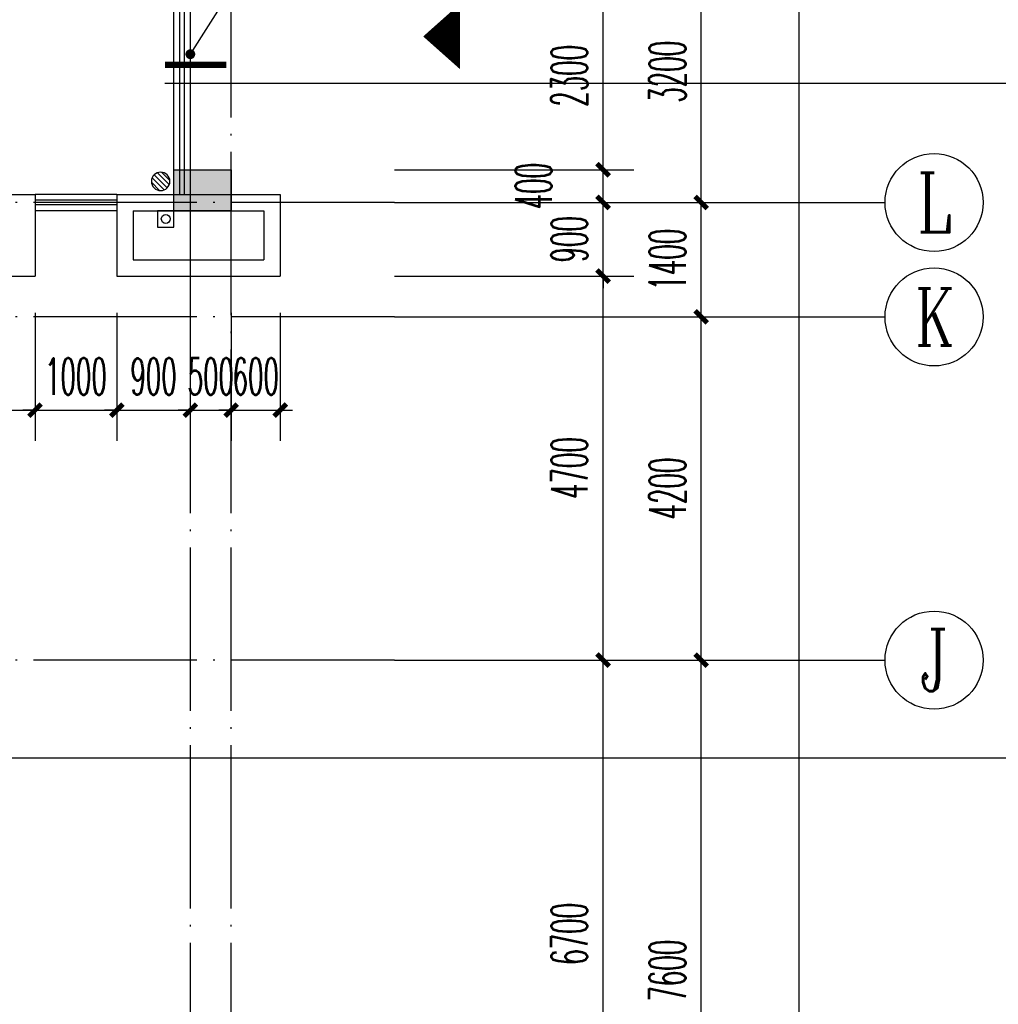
# Model space of a CAD drawing. Extents: x 1779708 to 7299578, y -1121471 to 88434.
# Tile 380 of 656: x 4774529 to 4786503, y -1032555 to -1020506. Entities that reach past the tile are written whole.
import ezdxf
from ezdxf.enums import TextEntityAlignment as Align

# ---------------------------------------------------------------- set-up
doc = ezdxf.new("R2010")
doc.units = 0
doc.header["$LTSCALE"] = 1000
doc.header["$MEASUREMENT"] = 0
doc.linetypes.add('DASH', pattern=[0.35, 0.25, -0.1])
doc.linetypes.add('DOTE', pattern=[2.42, 2, -0.2, 0.02, -0.2])
doc.layers.get('0').update_dxf_attribs({"linetype": 'CONTINUOUS'})
doc.layers.get('Defpoints').update_dxf_attribs({"linetype": 'CONTINUOUS'})
for name, color, linetype in [('11111111111111111111111111111', 50, 'DASH'), ('AXIS', 3, 'CONTINUOUS'), ('AXIS_TEXT', 7, 'CONTINUOUS'), ('DIM_IDEN', 3, 'CONTINUOUS'), ('DIM_LEAD', 3, 'CONTINUOUS'), ('DIM_污水', 3, 'CONTINUOUS'), ('DOTE', 1, 'DOTE'), ('EQUIP_地漏', 7, 'CONTINUOUS'), ('GGSignatureLayer', 7, 'CONTINUOUS'), ('P_PS_DIM', 1, 'CONTINUOUS'), ('PUB_DIM', 3, 'CONTINUOUS'), ('WALL', 255, 'CONTINUOUS'), ('修改', 6, 'CONTINUOUS'), ('墙柱', 2, 'CONTINUOUS'), ('栏杆', 6, 'CONTINUOUS')]:
    doc.layers.add(name, color=color, linetype=linetype)
doc.styles.add('_TCH_AXIS', font='COMPLEX', dxfattribs={"bigfont": 'GBCBIG'})
doc.styles.add('_TCH_DIM_T3', font='SIMPLEX.shx', dxfattribs={"width": 0.494118, "bigfont": 'GBCBIG.shx'})
doc.styles.add('COMPLEX', font='COMPLEX')
doc.dimstyles.new('_TCH_ARCH&&150', dxfattribs={"dimtxt": 446.25, "dimasz": 150, "dimexe": 375, "dimexo": 450, "dimgap": 189.375, "dimtad": 1, "dimdec": 0, "dimzin": 0, "dimdsep": 46, "dimtxsty": '_TCH_DIM_T3', "dimblk": 'ARCHTICK', "dimcen": 0.09, "dimdle": 225, "dimclrt": 7, "dimazin": 2, "dimtfac": 1, "dimtdec": 0, "dimtix": 1, "dimtmove": 2, "dimatfit": 3, "dimfxl": 250, "dimtolj": 1, "dimtzin": 0, "dimarcsym": 0})

# ---------------------------------------------------------------- blocks, each defined once
blk = doc.blocks.new('_AXISO')
blk.add_circle((0, 0), 0.5)
at = {"layer": 'AXIS_TEXT', "style": 'COMPLEX', "width": 1.041667}
blk.add_attdef('A', text='', height=0.56, dxfattribs=at).set_placement((-0.25, -0.28), (0.25, -0.28), align=Align.FIT)
blk = doc.blocks.new('_ArchTick')
at = {"color": 0, "linetype": 'ByBlock', "const_width": 0.4}
blk.add_lwpolyline([(-0.5, -0.5), (0.5, 0.5)], dxfattribs=at)
blk = doc.blocks.new('*D6864')
at = {"layer": 'AXIS', "color": 0, "lineweight": -2, "transparency": 16777216}
for p, q in [((91750, 8975), (91750, 147425)), ((87250, 147200), (92125, 147200)), ((87250, 9200), (92125, 9200))]:
    blk.add_line(p, q, dxfattribs=at)
at = {"layer": 'Defpoints', "color": 0, "transparency": 16777216}
for p in [(86800, 147200), (91750, 147200), (86800, 9200)]:
    blk.add_point(p, dxfattribs=at)
at = {"layer": 'AXIS', "color": 0, "lineweight": -2, "transparency": 16777216, "xscale": 150, "yscale": 150, "zscale": 150}
for p, rotation in [((91750, 147200), 90), ((91750, 9200), 270)]:
    blk.add_blockref('_ArchTick', p, dxfattribs=dict(at, rotation=rotation))
at = {"layer": 'AXIS', "color": 7, "transparency": 16777216, "insert": (91338, 78200), "char_height": 446.2, "attachment_point": 5, "rotation": 90, "style": '_TCH_DIM_T3'}
blk.add_mtext('\\A1;138000', dxfattribs=at)
blk = doc.blocks.new('*D6868')
at = {"layer": 'AXIS', "color": 0, "lineweight": -2, "transparency": 16777216}
for p, q in [((90550, 33875), (90550, 41925)), ((87250, 41700), (90925, 41700)), ((87250, 34100), (90925, 34100))]:
    blk.add_line(p, q, dxfattribs=at)
at = {"layer": 'Defpoints', "color": 0, "transparency": 16777216}
for p in [(86800, 41700), (90550, 41700), (86800, 34100)]:
    blk.add_point(p, dxfattribs=at)
at = {"layer": 'AXIS', "color": 0, "lineweight": -2, "transparency": 16777216, "xscale": 150, "yscale": 150, "zscale": 150}
for p, rotation in [((90550, 41700), 90), ((90550, 34100), 270)]:
    blk.add_blockref('_ArchTick', p, dxfattribs=dict(at, rotation=rotation))
at = {"layer": 'AXIS', "color": 7, "transparency": 16777216, "insert": (90138, 37900), "char_height": 446.2, "attachment_point": 5, "rotation": 90, "style": '_TCH_DIM_T3'}
blk.add_mtext('\\A1;7600', dxfattribs=at)
blk = doc.blocks.new('*D6869')
at = {"layer": 'AXIS', "color": 0, "lineweight": -2, "transparency": 16777216}
for p, q in [((90550, 41475), (90550, 46125)), ((87250, 45900), (90925, 45900)), ((87250, 41700), (90925, 41700))]:
    blk.add_line(p, q, dxfattribs=at)
at = {"layer": 'Defpoints', "color": 0, "transparency": 16777216}
for p in [(86800, 45900), (90550, 45900), (86800, 41700)]:
    blk.add_point(p, dxfattribs=at)
at = {"layer": 'AXIS', "color": 0, "lineweight": -2, "transparency": 16777216, "xscale": 150, "yscale": 150, "zscale": 150}
for p, rotation in [((90550, 45900), 90), ((90550, 41700), 270)]:
    blk.add_blockref('_ArchTick', p, dxfattribs=dict(at, rotation=rotation))
at = {"layer": 'AXIS', "color": 7, "transparency": 16777216, "insert": (90138, 43800), "char_height": 446.2, "attachment_point": 5, "rotation": 90, "style": '_TCH_DIM_T3'}
blk.add_mtext('\\A1;4200', dxfattribs=at)
blk = doc.blocks.new('*D6870')
at = {"layer": 'AXIS', "color": 0, "lineweight": -2, "transparency": 16777216}
for p, q in [((90550, 45675), (90550, 47525)), ((87250, 47300), (90925, 47300)), ((87250, 45900), (90925, 45900))]:
    blk.add_line(p, q, dxfattribs=at)
at = {"layer": 'Defpoints', "color": 0, "transparency": 16777216}
for p in [(86800, 47300), (90550, 47300), (86800, 45900)]:
    blk.add_point(p, dxfattribs=at)
at = {"layer": 'AXIS', "color": 0, "lineweight": -2, "transparency": 16777216, "xscale": 150, "yscale": 150, "zscale": 150}
for p, rotation in [((90550, 47300), 90), ((90550, 45900), 270)]:
    blk.add_blockref('_ArchTick', p, dxfattribs=dict(at, rotation=rotation))
at = {"layer": 'AXIS', "color": 7, "transparency": 16777216, "insert": (90138, 46600), "char_height": 446.2, "attachment_point": 5, "rotation": 90, "style": '_TCH_DIM_T3'}
blk.add_mtext('\\A1;1400', dxfattribs=at)
blk = doc.blocks.new('*D6871')
at = {"layer": 'AXIS', "color": 0, "lineweight": -2, "transparency": 16777216}
for p, q in [((90550, 47075), (90550, 50725)), ((87250, 50500), (90925, 50500)), ((87250, 47300), (90925, 47300))]:
    blk.add_line(p, q, dxfattribs=at)
at = {"layer": 'Defpoints', "color": 0, "transparency": 16777216}
for p in [(86800, 50500), (90550, 50500), (86800, 47300)]:
    blk.add_point(p, dxfattribs=at)
at = {"layer": 'AXIS', "color": 0, "lineweight": -2, "transparency": 16777216, "xscale": 150, "yscale": 150, "zscale": 150}
for p, rotation in [((90550, 50500), 90), ((90550, 47300), 270)]:
    blk.add_blockref('_ArchTick', p, dxfattribs=dict(at, rotation=rotation))
at = {"layer": 'AXIS', "color": 7, "transparency": 16777216, "insert": (90138, 48900), "char_height": 446.2, "attachment_point": 5, "rotation": 90, "style": '_TCH_DIM_T3'}
blk.add_mtext('\\A1;3200', dxfattribs=at)
blk = doc.blocks.new('A$C606A0922')
at = {"layer": '墙柱'}
h = blk.add_hatch(color=256, dxfattribs=at)
h.paths.add_polyline_path([(24950, 87000), (25450, 87000), (25450, 87500), (24950, 87500)])
h.paths.add_polyline_path([(66900, 125200), (67500, 125200), (67500, 124600), (66900, 124600)])
h.paths.add_polyline_path([(16600, 125200), (17100, 125200), (17100, 124700), (16600, 124700)])
h.paths.add_polyline_path([(27130, 122900), (27130, 122600), (26430, 122600), (26430, 122900)])
h.paths.add_polyline_path([(54500, 138000), (55000, 138000), (55000, 137500), (54500, 137500)])
h.paths.add_polyline_path([(16600, 87000), (17100, 87000), (17100, 87500), (16600, 87500)])
h.paths.add_polyline_path([(42000, 96300), (42500, 96300), (42500, 96800), (42000, 96800)])
h.paths.add_polyline_path([(58500, 105100), (59000, 105100), (59000, 105600), (58500, 105600)])
h.paths.add_polyline_path([(13000, 93250), (13500, 93250), (13500, 93750), (13000, 93750)])
h.paths.add_polyline_path([(66700, 100900), (67200, 100900), (67200, 101400), (66700, 101400)])
h.paths.add_polyline_path([(20700, 118600), (21200, 118600), (21200, 118100), (20700, 118100)])
h.paths.add_polyline_path([(20700, 112000), (21200, 112000), (21200, 111500), (20700, 111500)])
h.paths.add_polyline_path([(13000, 106150), (13500, 106150), (13500, 105650), (13000, 105650)])
h.paths.add_polyline_path([(20700, 99800), (21200, 99800), (21200, 100300), (20700, 100300)])
h.paths.add_polyline_path([(13000, 87000), (13500, 87000), (13500, 87500), (13000, 87500)])
h.paths.add_polyline_path([(74900, 125200), (75600, 125200), (75600, 124600), (74900, 124600)])
h.paths.add_polyline_path([(54900, 113500), (54400, 113500), (54400, 113000), (54900, 113000)])
h.paths.add_polyline_path([(74900, 96300), (75600, 96300), (75600, 96800), (74900, 96800)])
h.paths.add_polyline_path([(500, 93250), (1000, 93250), (1000, 93750), (500, 93750)])
h.paths.add_polyline_path([(500, 106150), (1000, 106150), (1000, 105650), (500, 105650)])
h.paths.add_polyline_path([(8400, 125200), (8900, 125200), (8900, 124700), (8400, 124700)])
h.paths.add_polyline_path([(66900, 113600), (67500, 113600), (67500, 113000), (66900, 113000)])
h.paths.add_polyline_path([(74900, 113000), (75600, 113000), (75600, 113600), (74900, 113600)])
h.paths.add_polyline_path([(58500, 113000), (59100, 113000), (59100, 113600), (58500, 113600)])
h.paths.add_polyline_path([(66700, 105100), (67200, 105100), (67200, 105600), (66700, 105600)])
h.paths.add_polyline_path([(54400, 105100), (54900, 105100), (54900, 105600), (54400, 105600)])
h.paths.add_polyline_path([(50150, 125200), (50650, 125200), (50650, 124700), (50150, 124700)])
h.paths.add_polyline_path([(46200, 87000), (46700, 87000), (46700, 87500), (46200, 87500)])
h.paths.add_polyline_path([(42500, 99800), (42000, 99800), (42000, 100300), (42500, 100300)])
h.paths.add_polyline_path([(42500, 87000), (42000, 87000), (42000, 87500), (42500, 87500)])
h.paths.add_polyline_path([(24900, 99800), (25400, 99800), (25400, 100300), (24900, 100300)])
h.paths.add_polyline_path([(20700, 106150), (21200, 106150), (21200, 105650), (20700, 105650)])
h.paths.add_polyline_path([(13000, 100300), (13500, 100300), (13500, 99800), (13000, 99800)])
h.paths.add_polyline_path([(16600, 112000), (17100, 112000), (17100, 111500), (16600, 111500)])
h.paths.add_polyline_path([(8200, 112000), (8700, 112000), (8700, 111500), (8200, 111500)])
h.paths.add_polyline_path([(500, 112000), (1000, 112000), (1000, 111500), (500, 111500)])
h.paths.add_polyline_path([(16600, 118600), (17100, 118600), (17100, 118100), (16600, 118100)])
h.paths.add_polyline_path([(8400, 118700), (8900, 118700), (8900, 118100), (8400, 118100)])
h.paths.add_polyline_path([(74900, 99500), (75600, 99500), (75600, 100000), (74900, 100000)])
h.paths.add_polyline_path([(75100, 87000), (75600, 87000), (75600, 87500), (75100, 87500)])
h.paths.add_polyline_path([(66900, 96200), (67500, 96200), (67500, 96800), (66900, 96800)])
h.paths.add_polyline_path([(66950, 87000), (67450, 87000), (67450, 87500), (66950, 87500)])
h.paths.add_polyline_path([(58500, 96200), (59100, 96200), (59100, 96800), (58500, 96800)])
h.paths.add_polyline_path([(58550, 87000), (59050, 87000), (59050, 87500), (58550, 87500)])
h.paths.add_polyline_path([(50150, 99800), (50650, 99800), (50650, 100300), (50150, 100300)])
h.paths.add_polyline_path([(50150, 96300), (50650, 96300), (50650, 96800), (50150, 96800)])
h.paths.add_polyline_path([(50150, 87000), (50650, 87000), (50650, 87500), (50150, 87500)])
h.paths.add_polyline_path([(33100, 99800), (33600, 99800), (33600, 100300), (33100, 100300)])
h.paths.add_polyline_path([(33100, 96300), (33600, 96300), (33600, 96800), (33100, 96800)])
h.paths.add_polyline_path([(24900, 96300), (25400, 96300), (25400, 96800), (24900, 96800)])
h.paths.add_polyline_path([(500, 99800), (1000, 99800), (1000, 100300), (500, 100300)])
h.paths.add_polyline_path([(16600, 96300), (17100, 96300), (17100, 96800), (16600, 96800)])
h.paths.add_polyline_path([(33100, 87000), (33600, 87000), (33600, 87500), (33100, 87500)])
h.paths.add_polyline_path([(500, 87000), (1000, 87000), (1000, 87500), (500, 87500)])
h.paths.add_polyline_path([(74900, 128700), (75600, 128700), (75600, 128200), (74900, 128200)])
h.paths.add_polyline_path([(74900, 138000), (75600, 138000), (75600, 137500), (74900, 137500)])
h.paths.add_polyline_path([(66950, 128700), (67450, 128700), (67450, 128200), (66950, 128200)])
h.paths.add_polyline_path([(66950, 138000), (67450, 138000), (67450, 137500), (66950, 137500)])
h.paths.add_polyline_path([(58500, 125200), (59100, 125200), (59100, 124600), (58500, 124600)])
h.paths.add_polyline_path([(58550, 128700), (59050, 128700), (59050, 128200), (58550, 128200)])
h.paths.add_polyline_path([(58550, 138000), (59050, 138000), (59050, 137500), (58550, 137500)])
h.paths.add_polyline_path([(50150, 128700), (50650, 128700), (50650, 128200), (50150, 128200)])
h.paths.add_polyline_path([(50150, 138000), (50650, 138000), (50650, 137500), (50150, 137500)])
h.paths.add_polyline_path([(42000, 125200), (42500, 125200), (42500, 124700), (42000, 124700)])
h.paths.add_polyline_path([(42000, 128700), (42500, 128700), (42500, 128200), (42000, 128200)])
h.paths.add_polyline_path([(33100, 125200), (33600, 125200), (33600, 124700), (33100, 124700)])
h.paths.add_polyline_path([(25060, 125200), (25660, 125200), (25660, 124800), (25060, 124800)])
h.paths.add_polyline_path([(33100, 128700), (33600, 128700), (33600, 128200), (33100, 128200)])
h.paths.add_polyline_path([(24950, 128700), (25450, 128700), (25450, 128200), (24950, 128200)])
h.paths.add_polyline_path([(0, 125500), (700, 125500), (700, 125000), (0, 125000)])
h.paths.add_polyline_path([(0, 128700), (700, 128700), (700, 128200), (0, 128200)])
h.paths.add_polyline_path([(8150, 128700), (8650, 128700), (8650, 128200), (8150, 128200)])
h.paths.add_polyline_path([(16550, 128700), (17050, 128700), (17050, 128200), (16550, 128200)])
h.paths.add_polyline_path([(42000, 138000), (42500, 138000), (42500, 137500), (42000, 137500)])
h.paths.add_polyline_path([(33100, 138000), (33600, 138000), (33600, 137500), (33100, 137500)])
h.paths.add_polyline_path([(24950, 138000), (25450, 138000), (25450, 137500), (24950, 137500)])
h.paths.add_polyline_path([(16550, 138000), (17050, 138000), (17050, 137500), (16550, 137500)])
h.paths.add_polyline_path([(8150, 138000), (8650, 138000), (8650, 137500), (8150, 137500)])
h.paths.add_polyline_path([(0, 138000), (500, 138000), (500, 137500), (0, 137500)])
h.paths.add_polyline_path([(24950, 51000), (25450, 51000), (25450, 50500), (24950, 50500)])
h.paths.add_polyline_path([(66900, 12800), (67500, 12800), (67500, 13400), (66900, 13400)])
h.paths.add_polyline_path([(16600, 12800), (17100, 12800), (17100, 13300), (16600, 13300)])
h.paths.add_polyline_path([(27130, 15100), (27130, 15400), (26430, 15400), (26430, 15100)])
h.paths.add_polyline_path([(54500, 0), (55000, 0), (55000, 500), (54500, 500)])
h.paths.add_polyline_path([(16600, 51000), (17100, 51000), (17100, 50500), (16600, 50500)])
h.paths.add_polyline_path([(42000, 41700), (42500, 41700), (42500, 41200), (42000, 41200)])
h.paths.add_polyline_path([(58500, 32900), (59000, 32900), (59000, 32400), (58500, 32400)])
h.paths.add_polyline_path([(13000, 44750), (13500, 44750), (13500, 44250), (13000, 44250)])
h.paths.add_polyline_path([(66700, 37100), (67200, 37100), (67200, 36600), (66700, 36600)])
h.paths.add_polyline_path([(20700, 19400), (21200, 19400), (21200, 19900), (20700, 19900)])
h.paths.add_polyline_path([(20700, 26000), (21200, 26000), (21200, 26500), (20700, 26500)])
h.paths.add_polyline_path([(13000, 31850), (13500, 31850), (13500, 32350), (13000, 32350)])
h.paths.add_polyline_path([(20700, 38200), (21200, 38200), (21200, 37700), (20700, 37700)])
h.paths.add_polyline_path([(13000, 51000), (13500, 51000), (13500, 50500), (13000, 50500)])
h.paths.add_polyline_path([(74900, 12800), (75600, 12800), (75600, 13400), (74900, 13400)])
h.paths.add_polyline_path([(54900, 24500), (54400, 24500), (54400, 25000), (54900, 25000)])
h.paths.add_polyline_path([(74900, 41700), (75600, 41700), (75600, 41200), (74900, 41200)])
h.paths.add_polyline_path([(500, 44750), (1000, 44750), (1000, 44250), (500, 44250)])
h.paths.add_polyline_path([(500, 31850), (1000, 31850), (1000, 32350), (500, 32350)])
h.paths.add_polyline_path([(8400, 12800), (8900, 12800), (8900, 13300), (8400, 13300)])
h.paths.add_polyline_path([(66900, 24400), (67500, 24400), (67500, 25000), (66900, 25000)])
h.paths.add_polyline_path([(74900, 25000), (75600, 25000), (75600, 24400), (74900, 24400)])
h.paths.add_polyline_path([(58500, 25000), (59100, 25000), (59100, 24400), (58500, 24400)])
h.paths.add_polyline_path([(66700, 32900), (67200, 32900), (67200, 32400), (66700, 32400)])
h.paths.add_polyline_path([(54400, 32900), (54900, 32900), (54900, 32400), (54400, 32400)])
h.paths.add_polyline_path([(50150, 12800), (50650, 12800), (50650, 13300), (50150, 13300)])
h.paths.add_polyline_path([(46200, 51000), (46700, 51000), (46700, 50500), (46200, 50500)])
h.paths.add_polyline_path([(42500, 38200), (42000, 38200), (42000, 37700), (42500, 37700)])
h.paths.add_polyline_path([(42500, 51000), (42000, 51000), (42000, 50500), (42500, 50500)])
h.paths.add_polyline_path([(24900, 38200), (25400, 38200), (25400, 37700), (24900, 37700)])
h.paths.add_polyline_path([(20700, 31850), (21200, 31850), (21200, 32350), (20700, 32350)])
h.paths.add_polyline_path([(13000, 37700), (13500, 37700), (13500, 38200), (13000, 38200)])
h.paths.add_polyline_path([(16600, 26000), (17100, 26000), (17100, 26500), (16600, 26500)])
h.paths.add_polyline_path([(8200, 26000), (8700, 26000), (8700, 26500), (8200, 26500)])
h.paths.add_polyline_path([(500, 26000), (1000, 26000), (1000, 26500), (500, 26500)])
h.paths.add_polyline_path([(16600, 19400), (17100, 19400), (17100, 19900), (16600, 19900)])
h.paths.add_polyline_path([(8400, 19300), (8900, 19300), (8900, 19900), (8400, 19900)])
h.paths.add_polyline_path([(74900, 38500), (75600, 38500), (75600, 38000), (74900, 38000)])
h.paths.add_polyline_path([(75100, 51000), (75600, 51000), (75600, 50500), (75100, 50500)])
h.paths.add_polyline_path([(66900, 41800), (67500, 41800), (67500, 41200), (66900, 41200)])
h.paths.add_polyline_path([(66950, 51000), (67450, 51000), (67450, 50500), (66950, 50500)])
h.paths.add_polyline_path([(58500, 41800), (59100, 41800), (59100, 41200), (58500, 41200)])
h.paths.add_polyline_path([(58550, 51000), (59050, 51000), (59050, 50500), (58550, 50500)])
h.paths.add_polyline_path([(50150, 38200), (50650, 38200), (50650, 37700), (50150, 37700)])
h.paths.add_polyline_path([(50150, 41700), (50650, 41700), (50650, 41200), (50150, 41200)])
h.paths.add_polyline_path([(50150, 51000), (50650, 51000), (50650, 50500), (50150, 50500)])
h.paths.add_polyline_path([(33100, 38200), (33600, 38200), (33600, 37700), (33100, 37700)])
h.paths.add_polyline_path([(33100, 41700), (33600, 41700), (33600, 41200), (33100, 41200)])
h.paths.add_polyline_path([(24900, 41700), (25400, 41700), (25400, 41200), (24900, 41200)])
h.paths.add_polyline_path([(500, 38200), (1000, 38200), (1000, 37700), (500, 37700)])
h.paths.add_polyline_path([(16600, 41700), (17100, 41700), (17100, 41200), (16600, 41200)])
h.paths.add_polyline_path([(33100, 51000), (33600, 51000), (33600, 50500), (33100, 50500)])
h.paths.add_polyline_path([(500, 51000), (1000, 51000), (1000, 50500), (500, 50500)])
h.paths.add_polyline_path([(74900, 9300), (75600, 9300), (75600, 9800), (74900, 9800)])
h.paths.add_polyline_path([(74900, 0), (75600, 0), (75600, 500), (74900, 500)])
h.paths.add_polyline_path([(66950, 9300), (67450, 9300), (67450, 9800), (66950, 9800)])
h.paths.add_polyline_path([(66950, 0), (67450, 0), (67450, 500), (66950, 500)])
h.paths.add_polyline_path([(58500, 12800), (59100, 12800), (59100, 13400), (58500, 13400)])
h.paths.add_polyline_path([(58550, 9300), (59050, 9300), (59050, 9800), (58550, 9800)])
h.paths.add_polyline_path([(58550, 0), (59050, 0), (59050, 500), (58550, 500)])
h.paths.add_polyline_path([(50150, 9300), (50650, 9300), (50650, 9800), (50150, 9800)])
h.paths.add_polyline_path([(50150, 0), (50650, 0), (50650, 500), (50150, 500)])
h.paths.add_polyline_path([(42000, 12800), (42500, 12800), (42500, 13300), (42000, 13300)])
h.paths.add_polyline_path([(42000, 9300), (42500, 9300), (42500, 9800), (42000, 9800)])
h.paths.add_polyline_path([(33100, 12800), (33600, 12800), (33600, 13300), (33100, 13300)])
h.paths.add_polyline_path([(25060, 12800), (25660, 12800), (25660, 13200), (25060, 13200)])
h.paths.add_polyline_path([(33100, 9300), (33600, 9300), (33600, 9800), (33100, 9800)])
h.paths.add_polyline_path([(24950, 9300), (25450, 9300), (25450, 9800), (24950, 9800)])
h.paths.add_polyline_path([(0, 12500), (700, 12500), (700, 13000), (0, 13000)])
h.paths.add_polyline_path([(0, 9300), (700, 9300), (700, 9800), (0, 9800)])
h.paths.add_polyline_path([(8150, 9300), (8650, 9300), (8650, 9800), (8150, 9800)])
h.paths.add_polyline_path([(16550, 9300), (17050, 9300), (17050, 9800), (16550, 9800)])
h.paths.add_polyline_path([(42000, 0), (42500, 0), (42500, 500), (42000, 500)])
h.paths.add_polyline_path([(33100, 0), (33600, 0), (33600, 500), (33100, 500)])
h.paths.add_polyline_path([(24950, 0), (25450, 0), (25450, 500), (24950, 500)])
h.paths.add_polyline_path([(16550, 0), (17050, 0), (17050, 500), (16550, 500)])
h.paths.add_polyline_path([(8150, 0), (8650, 0), (8650, 500), (8150, 500)])
h.paths.add_polyline_path([(0, 0), (500, 0), (500, 500), (0, 500)])
blk.add_lwpolyline([(74900, 38500), (75600, 38500), (75600, 38000), (74900, 38000)], close=True, dxfattribs=at)
blk = doc.blocks.new('$TwtSys$00000141')
for p, q in [((-94, 8), (-10, 92)), ((-94, 8), (-10, 92)), ((-87, -35), (35, 87)), ((-87, -35), (35, 87)), ((-66, -66), (66, 66)), ((-66, -66), (66, 66)), ((-32, -87), (88, 33)), ((-32, -87), (88, 33)), ((11, -92), (92, -11)), ((11, -92), (92, -11))]:
    blk.add_line(p, q)
blk.add_circle((0, 0), 94)
blk.add_circle((0, 0), 94)
blk = doc.blocks.new('a1')
at = {"layer": '11111111111111111111111111111'}
for p, q in [((59122, 49136), (59122, 48936)), ((59322, 49136), (59122, 49136)), ((59322, 48936), (59322, 49136)), ((59122, 48936), (59322, 48936))]:
    blk.add_line(p, q, dxfattribs=at)
blk = doc.blocks.new('*D5629')
at = {"layer": 'Defpoints', "color": 0, "transparency": 16777216}
for p in [(4778667, -1020043), (4781667, -1020043), (4778667, -1022343)]:
    blk.add_point(p, dxfattribs=at)
at = {"layer": 'PUB_DIM', "color": 0, "lineweight": -2, "transparency": 16777216}
for p, q in [((4781667, -1022568), (4781667, -1019818)), ((4779117, -1020043), (4782042, -1020043)), ((4779117, -1022343), (4782042, -1022343))]:
    blk.add_line(p, q, dxfattribs=at)
at = {"layer": 'PUB_DIM', "color": 0, "lineweight": -2, "transparency": 16777216, "xscale": 150, "yscale": 150, "zscale": 150}
for p, rotation in [((4781667, -1020043), 90), ((4781667, -1022343), 270)]:
    blk.add_blockref('_ArchTick', p, dxfattribs=dict(at, rotation=rotation))
at = {"layer": 'PUB_DIM', "color": 7, "transparency": 16777216, "insert": (4781255, -1021193), "char_height": 446.2, "attachment_point": 5, "rotation": 90, "style": '_TCH_DIM_T3'}
blk.add_mtext('\\A1;2300', dxfattribs=at)
blk = doc.blocks.new('*D5630')
at = {"layer": 'Defpoints', "color": 0, "transparency": 16777216}
for p in [(4778667, -1022343), (4781667, -1022343), (4778667, -1022743)]:
    blk.add_point(p, dxfattribs=at)
at = {"layer": 'PUB_DIM', "color": 0, "lineweight": -2, "transparency": 16777216}
for p, q in [((4781667, -1022968), (4781667, -1022118)), ((4779117, -1022343), (4782042, -1022343)), ((4779117, -1022743), (4782042, -1022743))]:
    blk.add_line(p, q, dxfattribs=at)
at = {"layer": 'PUB_DIM', "color": 0, "lineweight": -2, "transparency": 16777216, "xscale": 150, "yscale": 150, "zscale": 150}
for p, rotation in [((4781667, -1022343), 90), ((4781667, -1022743), 270)]:
    blk.add_blockref('_ArchTick', p, dxfattribs=dict(at, rotation=rotation))
at = {"layer": 'PUB_DIM', "color": 7, "transparency": 16777216, "insert": (4780816, -1022543), "char_height": 446.2, "attachment_point": 5, "rotation": 90, "style": '_TCH_DIM_T3'}
blk.add_mtext('\\A1;400', dxfattribs=at)
blk = doc.blocks.new('*D5631')
at = {"layer": 'Defpoints', "color": 0, "transparency": 16777216}
for p in [(4778667, -1022743), (4781667, -1022743), (4778667, -1023643)]:
    blk.add_point(p, dxfattribs=at)
at = {"layer": 'PUB_DIM', "color": 0, "lineweight": -2, "transparency": 16777216}
for p, q in [((4781667, -1022743), (4781667, -1022593)), ((4779117, -1022743), (4782042, -1022743)), ((4781667, -1023643), (4781667, -1022743)), ((4779117, -1023643), (4782042, -1023643)), ((4781667, -1023643), (4781667, -1023793))]:
    blk.add_line(p, q, dxfattribs=at)
at = {"layer": 'PUB_DIM', "color": 0, "lineweight": -2, "transparency": 16777216, "xscale": 150, "yscale": 150, "zscale": 150}
for p, rotation in [((4781667, -1022743), 270), ((4781667, -1023643), 90)]:
    blk.add_blockref('_ArchTick', p, dxfattribs=dict(at, rotation=rotation))
at = {"layer": 'PUB_DIM', "color": 7, "transparency": 16777216, "insert": (4781255, -1023193), "char_height": 446.2, "attachment_point": 5, "rotation": 90, "style": '_TCH_DIM_T3'}
blk.add_mtext('\\A1;900', dxfattribs=at)
blk = doc.blocks.new('*D5632')
at = {"layer": 'Defpoints', "color": 0, "transparency": 16777216}
for p in [(4778667, -1023643), (4781667, -1023643), (4778667, -1028343)]:
    blk.add_point(p, dxfattribs=at)
at = {"layer": 'PUB_DIM', "color": 0, "lineweight": -2, "transparency": 16777216}
for p, q in [((4781667, -1028568), (4781667, -1023418)), ((4779117, -1023643), (4782042, -1023643)), ((4779117, -1028343), (4782042, -1028343))]:
    blk.add_line(p, q, dxfattribs=at)
at = {"layer": 'PUB_DIM', "color": 0, "lineweight": -2, "transparency": 16777216, "xscale": 150, "yscale": 150, "zscale": 150}
for p, rotation in [((4781667, -1023643), 90), ((4781667, -1028343), 270)]:
    blk.add_blockref('_ArchTick', p, dxfattribs=dict(at, rotation=rotation))
at = {"layer": 'PUB_DIM', "color": 7, "transparency": 16777216, "insert": (4781255, -1025993), "char_height": 446.2, "attachment_point": 5, "rotation": 90, "style": '_TCH_DIM_T3'}
blk.add_mtext('\\A1;4700', dxfattribs=at)
blk = doc.blocks.new('*D5633')
at = {"layer": 'Defpoints', "color": 0, "transparency": 16777216}
for p in [(4778667, -1028343), (4781667, -1028343), (4778667, -1035043)]:
    blk.add_point(p, dxfattribs=at)
at = {"layer": 'PUB_DIM', "color": 0, "lineweight": -2, "transparency": 16777216}
for p, q in [((4781667, -1035268), (4781667, -1028118)), ((4779117, -1028343), (4782042, -1028343)), ((4779117, -1035043), (4782042, -1035043))]:
    blk.add_line(p, q, dxfattribs=at)
at = {"layer": 'PUB_DIM', "color": 0, "lineweight": -2, "transparency": 16777216, "xscale": 150, "yscale": 150, "zscale": 150}
for p, rotation in [((4781667, -1028343), 90), ((4781667, -1035043), 270)]:
    blk.add_blockref('_ArchTick', p, dxfattribs=dict(at, rotation=rotation))
at = {"layer": 'PUB_DIM', "color": 7, "transparency": 16777216, "insert": (4781255, -1031693), "char_height": 446.2, "attachment_point": 5, "rotation": 90, "style": '_TCH_DIM_T3'}
blk.add_mtext('\\A1;6700', dxfattribs=at)
blk = doc.blocks.new('*D5681')
at = {"layer": 'Defpoints', "color": 0, "transparency": 16777216}
for p in [(4772717, -1023643), (4774717, -1023643), (4774717, -1025284)]:
    blk.add_point(p, dxfattribs=at)
at = {"layer": 'PUB_DIM', "color": 0, "lineweight": -2, "transparency": 16777216}
for p, q in [((4772717, -1024093), (4772717, -1025659)), ((4774717, -1024093), (4774717, -1025659)), ((4772492, -1025284), (4774942, -1025284))]:
    blk.add_line(p, q, dxfattribs=at)
at = {"layer": 'PUB_DIM', "color": 0, "lineweight": -2, "transparency": 16777216, "xscale": 150, "yscale": 150, "zscale": 150, "rotation": 180}
blk.add_blockref('_ArchTick', (4772717, -1025284), dxfattribs=at)
at = {"layer": 'PUB_DIM', "color": 0, "lineweight": -2, "transparency": 16777216, "xscale": 150, "yscale": 150, "zscale": 150}
blk.add_blockref('_ArchTick', (4774717, -1025284), dxfattribs=at)
at = {"layer": 'PUB_DIM', "color": 7, "transparency": 16777216, "insert": (4773717, -1024872), "char_height": 446.2, "attachment_point": 5, "style": '_TCH_DIM_T3'}
blk.add_mtext('\\A1;2000', dxfattribs=at)
blk = doc.blocks.new('*D5682')
at = {"layer": 'Defpoints', "color": 0, "transparency": 16777216}
for p in [(4774717, -1023643), (4775717, -1023643), (4775717, -1025284)]:
    blk.add_point(p, dxfattribs=at)
at = {"layer": 'PUB_DIM', "color": 0, "lineweight": -2, "transparency": 16777216}
for p, q in [((4774717, -1024093), (4774717, -1025659)), ((4775717, -1024093), (4775717, -1025659)), ((4774717, -1025284), (4774567, -1025284)), ((4774717, -1025284), (4775717, -1025284)), ((4775717, -1025284), (4775867, -1025284))]:
    blk.add_line(p, q, dxfattribs=at)
at = {"layer": 'PUB_DIM', "color": 0, "lineweight": -2, "transparency": 16777216, "xscale": 150, "yscale": 150, "zscale": 150}
blk.add_blockref('_ArchTick', (4774717, -1025284), dxfattribs=at)
at = {"layer": 'PUB_DIM', "color": 0, "lineweight": -2, "transparency": 16777216, "xscale": 150, "yscale": 150, "zscale": 150, "rotation": 180}
blk.add_blockref('_ArchTick', (4775717, -1025284), dxfattribs=at)
at = {"layer": 'PUB_DIM', "color": 7, "transparency": 16777216, "insert": (4775217, -1024872), "char_height": 446.2, "attachment_point": 5, "style": '_TCH_DIM_T3'}
blk.add_mtext('\\A1;1000', dxfattribs=at)
blk = doc.blocks.new('*D5683')
at = {"layer": 'Defpoints', "color": 0, "transparency": 16777216}
for p in [(4775717, -1023643), (4776617, -1023643), (4776617, -1025284)]:
    blk.add_point(p, dxfattribs=at)
at = {"layer": 'PUB_DIM', "color": 0, "lineweight": -2, "transparency": 16777216}
for p, q in [((4775717, -1024093), (4775717, -1025659)), ((4776617, -1024093), (4776617, -1025659)), ((4775717, -1025284), (4775567, -1025284)), ((4775717, -1025284), (4776617, -1025284)), ((4776617, -1025284), (4776767, -1025284))]:
    blk.add_line(p, q, dxfattribs=at)
at = {"layer": 'PUB_DIM', "color": 0, "lineweight": -2, "transparency": 16777216, "xscale": 150, "yscale": 150, "zscale": 150}
blk.add_blockref('_ArchTick', (4775717, -1025284), dxfattribs=at)
at = {"layer": 'PUB_DIM', "color": 0, "lineweight": -2, "transparency": 16777216, "xscale": 150, "yscale": 150, "zscale": 150, "rotation": 180}
blk.add_blockref('_ArchTick', (4776617, -1025284), dxfattribs=at)
at = {"layer": 'PUB_DIM', "color": 7, "transparency": 16777216, "insert": (4776167, -1024872), "char_height": 446.2, "attachment_point": 5, "style": '_TCH_DIM_T3'}
blk.add_mtext('\\A1;900', dxfattribs=at)
blk = doc.blocks.new('*D5684')
at = {"layer": 'Defpoints', "color": 0, "transparency": 16777216}
for p in [(4776617, -1023643), (4777117, -1023643), (4777117, -1025284)]:
    blk.add_point(p, dxfattribs=at)
at = {"layer": 'PUB_DIM', "color": 0, "lineweight": -2, "transparency": 16777216}
for p, q in [((4776617, -1024093), (4776617, -1025659)), ((4777117, -1024093), (4777117, -1025659)), ((4776617, -1025284), (4776467, -1025284)), ((4776617, -1025284), (4777117, -1025284)), ((4777117, -1025284), (4777267, -1025284))]:
    blk.add_line(p, q, dxfattribs=at)
at = {"layer": 'PUB_DIM', "color": 0, "lineweight": -2, "transparency": 16777216, "xscale": 150, "yscale": 150, "zscale": 150}
blk.add_blockref('_ArchTick', (4776617, -1025284), dxfattribs=at)
at = {"layer": 'PUB_DIM', "color": 0, "lineweight": -2, "transparency": 16777216, "xscale": 150, "yscale": 150, "zscale": 150, "rotation": 180}
blk.add_blockref('_ArchTick', (4777117, -1025284), dxfattribs=at)
at = {"layer": 'PUB_DIM', "color": 7, "transparency": 16777216, "insert": (4776867, -1024872), "char_height": 446.2, "attachment_point": 5, "style": '_TCH_DIM_T3'}
blk.add_mtext('\\A1;500', dxfattribs=at)
blk = doc.blocks.new('*D5685')
at = {"layer": 'Defpoints', "color": 0, "transparency": 16777216}
for p in [(4777117, -1023643), (4777717, -1023643), (4777717, -1025284)]:
    blk.add_point(p, dxfattribs=at)
at = {"layer": 'PUB_DIM', "color": 0, "lineweight": -2, "transparency": 16777216}
for p, q in [((4777117, -1024093), (4777117, -1025659)), ((4777717, -1024093), (4777717, -1025659)), ((4777117, -1025284), (4776967, -1025284)), ((4777117, -1025284), (4777717, -1025284)), ((4777717, -1025284), (4777867, -1025284))]:
    blk.add_line(p, q, dxfattribs=at)
at = {"layer": 'PUB_DIM', "color": 0, "lineweight": -2, "transparency": 16777216, "xscale": 150, "yscale": 150, "zscale": 150}
blk.add_blockref('_ArchTick', (4777117, -1025284), dxfattribs=at)
at = {"layer": 'PUB_DIM', "color": 0, "lineweight": -2, "transparency": 16777216, "xscale": 150, "yscale": 150, "zscale": 150, "rotation": 180}
blk.add_blockref('_ArchTick', (4777717, -1025284), dxfattribs=at)
at = {"layer": 'PUB_DIM', "color": 7, "transparency": 16777216, "insert": (4777417, -1024872), "char_height": 446.2, "attachment_point": 5, "style": '_TCH_DIM_T3'}
blk.add_mtext('\\A1;600', dxfattribs=at)
blk = doc.blocks.new('A$C159220C3')
at = {"layer": 'AXIS'}
for p, q in [((86800, 47300), (92800, 47300)), ((86800, 45900), (92800, 45900)), ((86800, 41700), (92800, 41700))]:
    blk.add_line(p, q, dxfattribs=at)
at = {"layer": 'DOTE'}
for p, q in [((84300, 7200), (84300, 149200)), ((84800, 7200), (84800, 149200)), ((86800, 47300), (7200, 47300)), ((86800, 45900), (59600, 45900)), ((86800, 41700), (59600, 41700))]:
    blk.add_line(p, q, dxfattribs=at)
at = {"layer": 'AXIS'}
ref = blk.add_blockref('_AXISO', (93400, 47300), dxfattribs=dict(at, xscale=1200, yscale=1200, zscale=1200))
ref.add_attrib('A', 'L', dxfattribs={"layer": 'AXIS_TEXT', "height": 729.3, "style": '_TCH_AXIS', "width": 0.8}).set_placement((93191.6, 46935.3), (93608.4, 46935.3), align=Align.FIT)
ref = blk.add_blockref('_AXISO', (93400, 45900), dxfattribs=dict(at, xscale=1200, yscale=1200, zscale=1200))
ref.add_attrib('A', 'K', dxfattribs={"layer": 'AXIS_TEXT', "height": 698.9, "style": '_TCH_AXIS', "width": 0.736842}).set_placement((93167, 45550.5), (93633, 45550.5), align=Align.FIT)
ref = blk.add_blockref('_AXISO', (93400, 41700), dxfattribs=dict(at, xscale=1200, yscale=1200, zscale=1200))
ref.add_attrib('A', 'J', dxfattribs={"layer": 'AXIS_TEXT', "height": 758.4, "style": '_TCH_AXIS', "width": 0.909091}).set_placement((93219.4, 41320.8), (93580.6, 41320.8), align=Align.FIT)
for p1, p2, distance, picture, middle in [((86800, 9200), (86800, 147200), -4950, '*D6864', (91337.5, 78200)), ((86800, 47300), (86800, 50500), -3750, '*D6871', (90137.5, 48900)), ((86800, 45900), (86800, 47300), -3750, '*D6870', (90137.5, 46600)), ((86800, 41700), (86800, 45900), -3750, '*D6869', (90137.5, 43800)), ((86800, 34100), (86800, 41700), -3750, '*D6868', (90137.5, 37900))]:
    dim = blk.add_aligned_dim(p1=p1, p2=p2, distance=distance, dimstyle='_TCH_ARCH&&150', dxfattribs=at)
    dim.commit()
    dim.dimension.update_dxf_attribs({"geometry": picture, "text_midpoint": middle})

msp = doc.modelspace()

# ---------------------------------------------------------------- linework, layer by layer
at = {"layer": 'DIM_IDEN'}
for p, q in [((4776306.4, -1021283.4), (4784619, -1021283.4)), ((4784619, -1021283.4), (4787157.4, -1021283.4)), ((4768257.9, -1029537), (4784619, -1029537)), ((4784619, -1029537), (4787157.4, -1029537))]:
    msp.add_line(p, q, dxfattribs=at)
at = {"layer": 'DIM_IDEN', "const_width": 75}
msp.add_lwpolyline([(4776306.4, -1021058.4), (4777056.4, -1021058.4)], dxfattribs=at)
at = {"layer": 'DIM_LEAD'}
msp.add_line((4776617.1, -1020928.4), (4778213, -1018423.7), dxfattribs=at)
at = {"layer": 'DIM_LEAD', "const_width": 60}
msp.add_lwpolyline([(4776601, -1020953.7, 1), (4776633.2, -1020903.1, 1)], format="xyb", close=True, dxfattribs=at)
at = {"layer": 'DIM_污水', "color": 8}
msp.add_circle((4776317.1, -1022943.3), 55, dxfattribs=at)
at = {"layer": 'GGSignatureLayer'}
msp.add_lwpolyline([(4779466.1, -1020711.2, 0, 800, 0), (4779915.9, -1020711.2, 800, 800, 0)], format="xyseb", dxfattribs=at)
at = {"layer": 'WALL'}
for p, q in [((4772717.1, -1022643.3), (4774717.1, -1022643.3)), ((4774717.1, -1022643.3), (4774717.1, -1023643.3)), ((4775717.1, -1022643.3), (4777717.1, -1022643.3)), ((4775717.1, -1022643.3), (4775717.1, -1023643.3)), ((4777717.1, -1022643.3), (4777717.1, -1023643.3)), ((4775917.1, -1022843.3), (4777517.1, -1022843.3)), ((4775917.1, -1022843.3), (4775917.1, -1023443.3)), ((4777517.1, -1022843.3), (4777517.1, -1023443.3)), ((4775917.1, -1023443.3), (4777517.1, -1023443.3)), ((4772717.1, -1023643.3), (4774717.1, -1023643.3)), ((4775717.1, -1023643.3), (4777717.1, -1023643.3))]:
    msp.add_line(p, q, dxfattribs=at)
at = {"layer": '栏杆'}
for p, q in [((4776417.1, -1022643.3), (4776417.1, -1020043.3)), ((4776617.1, -1022643.3), (4776617.1, -1020043.3)), ((4775717.1, -1022643.3), (4774717.1, -1022643.3)), ((4775717.1, -1022843.3), (4774717.1, -1022843.3))]:
    msp.add_line(p, q, dxfattribs=at)
for points in [[(4776487.1, -1022643.3), (4776487.1, -1020043.3)], [(4776547.1, -1022643.3), (4776547.1, -1020043.3)], [(4775717.1, -1022713.3), (4774717.1, -1022713.3)], [(4775717.1, -1022773.3), (4774717.1, -1022773.3)]]:
    msp.add_lwpolyline(points, dxfattribs=at)

# ---------------------------------------------------------------- block references
at = {"layer": 'EQUIP_地漏', "xscale": 1.200000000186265, "yscale": -1.199999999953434, "zscale": 1.200000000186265}
msp.add_blockref('$TwtSys$00000141', (4776253.8, -1022484.6), dxfattribs=at)
at = {"layer": 'P_PS_DIM', "color": 8, "rotation": 180}
msp.add_blockref('a1', (4835539.1, -973907.7), dxfattribs=at)
at = {"layer": '修改'}
for name, p in [('A$C159220C3', (4692317.1, -1070043.3)), ('A$C606A0922', (4701517.1, -1060843.3))]:
    msp.add_blockref(name, p, dxfattribs=at)

# ---------------------------------------------------------------- dimensions: what is measured, and where the dimension line sits
at = {"layer": 'PUB_DIM'}
for p1, p2, distance, picture, middle in [((4778667.1, -1022343.3), (4778667.1, -1020043.3), -3000, '*D5629', (4781254.6, -1021193.3)), ((4778667.1, -1023643.3), (4778667.1, -1022743.3), -3000, '*D5631', (4781254.6, -1023193.3)), ((4778667.1, -1028343.3), (4778667.1, -1023643.3), -3000, '*D5632', (4781254.6, -1025993.3)), ((4772717.1, -1023643.3), (4774717.1, -1023643.3), -1640.8, '*D5681', (4773717.1, -1024871.7)), ((4774717.1, -1023643.3), (4775717.1, -1023643.3), -1640.8, '*D5682', (4775217.1, -1024871.7)), ((4775717.1, -1023643.3), (4776617.1, -1023643.3), -1640.8, '*D5683', (4776167.1, -1024871.7)), ((4776617.1, -1023643.3), (4777117.1, -1023643.3), -1640.8, '*D5684', (4776867.1, -1024871.7)), ((4777117.1, -1023643.3), (4777717.1, -1023643.3), -1640.8, '*D5685', (4777417.1, -1024871.7)), ((4778667.1, -1035043.3), (4778667.1, -1028343.3), -3000, '*D5633', (4781254.6, -1031693.3))]:
    dim = msp.add_aligned_dim(p1=p1, p2=p2, distance=distance, dimstyle='_TCH_ARCH&&150', dxfattribs=at)
    dim.commit()
    dim.dimension.update_dxf_attribs({"geometry": picture, "text_midpoint": middle})
dim = msp.add_linear_dim(base=(4781667.1, -1022343.3), p1=(4778667.1, -1022743.3), p2=(4778667.1, -1022343.3), angle=90, dimstyle='_TCH_ARCH&&150', dxfattribs=at)
dim.commit()
dim.dimension.update_dxf_attribs({"geometry": '*D5630', "text_midpoint": (4780815.8, -1022543.3), "dimtype": 161})

doc.saveas('drawing.dxf')
